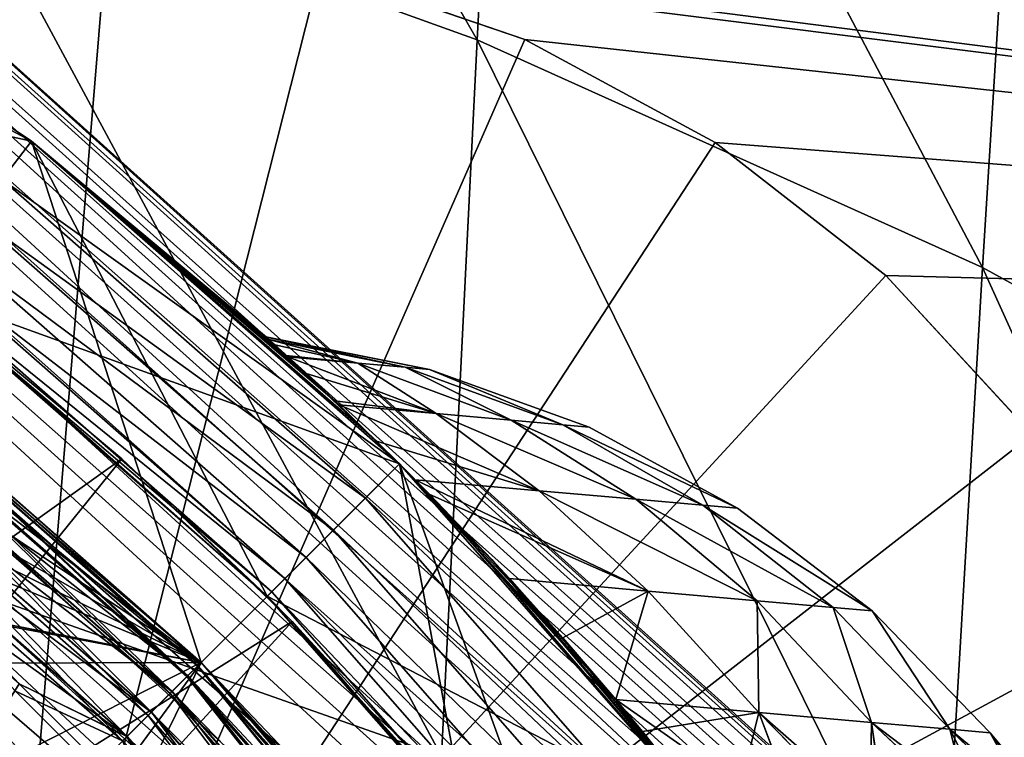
# Model space of a CAD drawing. Header units: metres. Extents: x -81 to 81, y -160 to 24.
# Tile 361 of 424: x 6.06 to 8.69, y 6.34 to 8.26. Entities that reach past the tile are written whole.
import ezdxf

# ---------------------------------------------------------------- set-up
doc = ezdxf.new("R2010")
doc.units = ezdxf.units.M
doc.layers.add('solid_501850_SW0001', color=7, linetype='CONTINUOUS')

msp = doc.modelspace()

# ---------------------------------------------------------------- linework, layer by layer
at = {"layer": 'solid_501850_SW0001'}
for points in [[(2.672998, 11.168665, 34.49979), (2.615134, 11.104401, 33.853226), (19.164881, -3.696136, 34.340137)], [(2.65978, 11.153984, 35.151714), (2.672998, 11.168665, 34.49979), (19.71439, -4.172161, 34.853611)], [(2.672998, 11.168665, 34.49979), (19.164881, -3.696136, 34.340137), (19.71439, -4.172161, 34.853611)], [(2.575924, 11.060853, 35.791344), (2.65978, 11.153984, 35.151714), (20.176022, -4.653417, 35.345531)], [(2.65978, 11.153984, 35.151714), (19.71439, -4.172161, 34.853611), (20.176022, -4.653417, 35.345531)], [(2.615134, 11.104401, 33.853226), (2.487856, 10.963044, 33.22982), (18.533691, -3.239448, 33.817692)], [(2.615134, 11.104401, 33.853226), (18.533691, -3.239448, 33.817692), (19.164881, -3.696136, 34.340137)], [(2.423549, 10.891624, 36.402523), (2.575924, 11.060853, 35.791344), (20.848948, -5.601749, 36.239353)], [(2.575924, 11.060853, 35.791344), (20.176022, -4.653417, 35.345531), (20.552076, -5.131604, 35.808811)], [(2.575924, 11.060853, 35.791344), (20.552076, -5.131604, 35.808811), (20.848948, -5.601749, 36.239353)], [(2.487856, 10.963044, 33.22982), (2.294384, 10.748171, 32.645237), (17.116079, -2.462351, 32.822212)], [(2.487856, 10.963044, 33.22982), (17.116079, -2.462351, 32.822212), (17.839705, -2.821208, 33.304405)], [(2.487856, 10.963044, 33.22982), (17.839705, -2.821208, 33.304405), (18.533691, -3.239448, 33.817692)], [(2.206701, 10.65079, 36.968651), (2.423549, 10.891624, 36.402523), (21.074696, -6.061418, 36.635258)], [(2.423549, 10.891624, 36.402523), (20.848948, -5.601749, 36.239353), (21.074696, -6.061418, 36.635258)], [(2.294384, 10.748171, 32.645237), (2.039837, 10.465468, 32.115269), (16.400848, -2.178183, 32.389717)], [(2.294384, 10.748171, 32.645237), (16.400848, -2.178183, 32.389717), (17.116079, -2.462351, 32.822212)], [(1.93142, 10.345059, 37.474178), (2.206701, 10.65079, 36.968651), (21.344387, -6.947354, 37.321571)], [(2.206701, 10.65079, 36.968651), (21.074696, -6.061418, 36.635258), (21.237526, -6.510358, 36.996323)], [(2.206701, 10.65079, 36.968651), (21.237526, -6.510358, 36.996323), (21.344387, -6.947354, 37.321571)], [(5.957579, 10.492611, 82.387421), (5.880347, 8.7075, 86.809372), (7.278337, 8.204606, 86.672615)], [(7.372748, 9.973215, 82.267937), (5.957579, 10.492611, 82.387421), (7.278337, 8.204606, 86.672615)], [(2.039837, 10.465468, 32.115269), (1.731353, 10.122862, 31.654591), (15.731007, -1.97508, 32.019726)], [(2.039837, 10.465468, 32.115269), (15.731007, -1.97508, 32.019726), (16.400848, -2.178183, 32.389717)], [(1.60464, 9.982134, 37.906429), (1.93142, 10.345059, 37.474178), (21.417278, -7.788786, 37.86768)], [(1.93142, 10.345059, 37.474178), (21.402351, -7.373435, 37.611927), (21.417278, -7.788786, 37.86768)], [(1.93142, 10.345059, 37.474178), (21.344387, -6.947354, 37.321571), (21.402351, -7.373435, 37.611927)], [(1.731353, 10.122862, 31.654591), (14.607189, -1.7856, 31.470444), (15.131214, -1.848299, 31.715424)], [(1.731353, 10.122862, 31.654591), (2.788162, 8.798541, 31.439756), (14.607189, -1.7856, 31.470444)], [(1.731353, 10.122862, 31.654591), (15.131214, -1.848299, 31.715424), (15.731007, -1.97508, 32.019726)], [(1.235093, 9.57171, 38.253658), (1.60464, 9.982134, 37.906429), (22.861906, -9.711706, 38.176804)], [(1.60464, 9.982134, 37.906429), (21.417278, -7.788786, 37.86768), (22.910692, -9.159628, 37.882618)], [(1.60464, 9.982134, 37.906429), (22.910692, -9.159628, 37.882618), (22.861906, -9.711706, 38.176804)], [(7.372748, 9.973215, 82.267937), (7.278337, 8.204606, 86.672615), (8.628491, 7.596068, 86.50724)], [(8.738674, 9.344768, 82.123489), (7.372748, 9.973215, 82.267937), (8.628491, 7.596068, 86.50724)], [(1.235093, 9.57171, 38.253658), (22.861906, -9.711706, 38.176804), (22.754515, -10.246891, 38.406185)], [(2.53934, 7.787504, 38.454758), (1.235093, 9.57171, 38.253658), (22.754515, -10.246891, 38.406185)], [(8.738674, 9.344768, 82.123489), (8.628491, 7.596068, 86.50724), (9.922372, 6.886375, 86.314377)], [(6.540738, 6.540738, 62.200001), (0, 9.25, 62.200001), (4.419417, 4.419417, 62.200001)], [(6.540738, 6.540738, 62.200001), (1.207582, 9.170836, 62.200001), (0, 9.25, 62.200001)], [(6.540738, 6.540738, 62.200001), (2.393867, 8.93487, 62.200001), (1.207582, 9.170836, 62.200001)], [(6.289222, 8.488029), (13.785704, 9.066645), (14.744856, 7.405344)], [(6.540738, 6.540738, 62.200001), (3.539822, 8.545886, 62.200001), (2.393867, 8.93487, 62.200001)], [(2.788162, 8.798541, 31.439756), (3.150243, 8.396081, 31.400293), (14.607189, -1.7856, 31.470444)], [(5.880347, 8.7075, 86.809372), (5.802839, 6.776561, 91.169762), (7.183584, 6.29064, 91.016342)], [(7.278337, 8.204606, 86.672615), (5.880347, 8.7075, 86.809372), (7.183584, 6.29064, 91.016342)], [(4.749986, 8.227249, 69.366028), (4.999986, 8.660262, 68.5), (6.087584, 7.933557, 68.5)], [(4.935548, 8.54862, 54.016903), (5.000016, 8.660243, 54), (6.087601, 7.933544, 54)], [(6.087584, 7.933557, 61.5), (4.999986, 8.660262, 61.5), (5.783205, 7.536879, 60.633976)], [(4.999986, 8.660262, 68.5), (4.999986, 8.660262, 61.5), (6.087584, 7.933557, 61.5)], [(6.087584, 7.933557, 68.5), (4.999986, 8.660262, 68.5), (6.087584, 7.933557, 61.5)], [(5.631263, 7.338349, 54), (6.087601, 7.933544, 54), (5.000016, 8.660243, 54)], [(6.540738, 6.540738, 62.200001), (4.625188, 8.010627, 62.200001), (3.539822, 8.545886, 62.200001)], [(6.009143, 7.831267, 54.016903), (4.935548, 8.54862, 54.016903), (6.087601, 7.933544, 54)], [(6, 5, 22.603012), (5.710647, 8.488019, 20.5), (6.289353, 8.488019, 20.5)], [(6, 5, 22.603012), (6.289353, 8.488019, 20.5), (6.858998, 8.392952, 20.5)], [(6.289222, 8.488029), (14.744856, 7.405344), (6.859231, 8.392893)], [(3.150243, 8.396081, 31.400293), (3.461402, 7.943474, 31.316452), (14.607189, -1.7856, 31.470444)], [(6, 5, 22.603012), (6.858998, 8.392952, 20.5), (7.406073, 8.205146, 20.5)], [(6.858998, 8.392952, 20.5), (6.859231, 8.392893), (7.405758, 8.205284)], [(7.406073, 8.205146, 20.5), (6.858998, 8.392952, 20.5), (7.405758, 8.205284)], [(6.859231, 8.392893), (14.744856, 7.405344), (7.405758, 8.205284)], [(5.783205, 7.536879, 69.366028), (4.749986, 8.227249, 69.366028), (6.087584, 7.933557, 68.5)], [(6, 5, 22.603012), (7.406073, 8.205146, 20.5), (7.914356, 7.930058, 20.5)], [(7.278337, 8.204606, 86.672615), (7.183584, 6.29064, 91.016342), (8.517903, 5.702571, 90.830772)], [(8.628491, 7.596068, 86.50724), (7.278337, 8.204606, 86.672615), (8.517903, 5.702571, 90.830772)], [(7.405758, 8.205284), (14.744856, 7.405344), (7.914454, 7.929995)], [(7.406073, 8.205146, 20.5), (7.405758, 8.205284), (7.914454, 7.929995)], [(7.914356, 7.930058, 20.5), (7.406073, 8.205146, 20.5), (7.914454, 7.929995)], [(6.540738, 6.540738, 62.200001), (5.630871, 7.33865, 62.200001), (4.625188, 8.010627, 62.200001)], [(3.461402, 7.943474, 31.316452), (14.154991, -1.774158, 31.275768), (14.607189, -1.7856, 31.470444)], [(3.461402, 7.943474, 31.316452), (3.713143, 7.439611, 31.195654), (14.154991, -1.774158, 31.275768)], [(5.631263, 7.338349, 54), (6.540738, 6.540738, 54), (6.087601, 7.933544, 54)], [(6.087584, 7.933557, 61.5), (5.783205, 7.536879, 60.633976), (6.717515, 6.717515, 60.633976)], [(5.783205, 7.536879, 69.366028), (6.087584, 7.933557, 68.5), (7.071068, 7.071068, 68.5)], [(6, 5, 22.603012), (7.914356, 7.930058, 20.5), (8.3703, 7.575204, 20.5)], [(6.009143, 7.831267, 54.016903), (6.087601, 7.933544, 54), (7.071066, 7.071066, 54)], [(7.071068, 7.071068, 61.5), (6.087584, 7.933557, 61.5), (6.717515, 6.717515, 60.633976)], [(6.768332, 7.361365, 63.58963), (6.087584, 7.933557, 61.5), (7.071068, 7.071068, 61.5)], [(6.768332, 7.361365, 63.58963), (6.087584, 7.933557, 68.5), (6.087584, 7.933557, 61.5)], [(7.009627, 7.131979, 67.247284), (7.071068, 7.071068, 68.5), (6.087584, 7.933557, 68.5)], [(6.909816, 7.228724, 67.020523), (7.009627, 7.131979, 67.247284), (6.087584, 7.933557, 68.5)], [(6.898389, 7.239629, 66.98848), (6.909816, 7.228724, 67.020523), (6.087584, 7.933557, 68.5)], [(6.819292, 7.314182, 66.705856), (6.898389, 7.239629, 66.98848), (6.087584, 7.933557, 68.5)], [(6.772705, 7.357341, 66.442787), (6.819292, 7.314182, 66.705856), (6.087584, 7.933557, 68.5)], [(6.768357, 7.361341, 66.410545), (6.772705, 7.357341, 66.442787), (6.087584, 7.933557, 68.5)], [(6.737907, 7.389222, 66.097855), (6.768357, 7.361341, 66.410545), (6.087584, 7.933557, 68.5)], [(6.721914, 7.403774, 65.758904), (6.737907, 7.389222, 66.097855), (6.087584, 7.933557, 68.5)], [(6.715363, 7.409717, 65.389374), (6.721914, 7.403774, 65.758904), (6.087584, 7.933557, 68.5)], [(6.713849, 7.411088, 64.999023), (6.715363, 7.409717, 65.389374), (6.087584, 7.933557, 68.5)], [(6.715377, 7.409704, 64.608879), (6.713849, 7.411088, 64.999023), (6.087584, 7.933557, 68.5)], [(6.721937, 7.403754, 64.24041), (6.715377, 7.409704, 64.608879), (6.087584, 7.933557, 68.5)], [(6.737907, 7.389222, 63.902096), (6.721937, 7.403754, 64.24041), (6.087584, 7.933557, 68.5)], [(6.768332, 7.361365, 63.58963), (6.737907, 7.389222, 63.902096), (6.087584, 7.933557, 68.5)], [(6.540738, 6.540738, 54), (7.071066, 7.071066, 54), (6.087601, 7.933544, 54)], [(8.3703, 7.575204, 20.5), (7.914356, 7.930058, 20.5), (7.914454, 7.929995)], [(7.914454, 7.929995), (14.744856, 7.405344), (8.370547, 7.574977)], [(8.3703, 7.575204, 20.5), (7.914454, 7.929995), (8.370547, 7.574977)], [(5.935631, 7.735465, 54.066792), (6.009143, 7.831267, 54.016903), (6.979919, 6.979919, 54.016903)], [(6.979919, 6.979919, 54.016903), (6.009143, 7.831267, 54.016903), (7.071066, 7.071066, 54)], [(2.53934, 7.787504, 38.454758), (22.754515, -10.246891, 38.406185), (22.598177, -10.762121, 38.57024)], [(2.948366, 7.392835, 38.461979), (2.53934, 7.787504, 38.454758), (22.598177, -10.762121, 38.57024)], [(5.872498, 7.653188, 54.146263), (5.935631, 7.735465, 54.066792), (6.894532, 6.894532, 54.066792)], [(6.894532, 6.894532, 54.066792), (5.935631, 7.735465, 54.066792), (6.979919, 6.979919, 54.016903)], [(5.824053, 7.590053, 54.249886), (5.872498, 7.653188, 54.146263), (6.821199, 6.821199, 54.146263)], [(6.821199, 6.821199, 54.146263), (5.872498, 7.653188, 54.146263), (6.894532, 6.894532, 54.066792)], [(5.793605, 7.550373, 54.37059), (5.824053, 7.590053, 54.249886), (6.764928, 6.764928, 54.249886)], [(6.764928, 6.764928, 54.249886), (5.824053, 7.590053, 54.249886), (6.821199, 6.821199, 54.146263)], [(8.628491, 7.596068, 86.50724), (8.517903, 5.702571, 90.830772), (9.797587, 5.016623, 90.614288)], [(9.922372, 6.886375, 86.314377), (8.628491, 7.596068, 86.50724), (9.797587, 5.016623, 90.614288)], [(6, 5, 22.603012), (8.3703, 7.575204, 20.5), (8.762157, 7.149531, 20.5)], [(8.3703, 7.575204, 20.5), (8.370547, 7.574977), (8.761878, 7.14989)], [(8.762157, 7.149531, 20.5), (8.3703, 7.575204, 20.5), (8.761878, 7.14989)], [(8.370547, 7.574977), (14.744856, 7.405344), (8.761878, 7.14989)], [(5.783205, 7.536879, 60.633976), (5.783234, 7.536857, 54.5), (6.717515, 6.717515, 54.5)], [(6.717515, 6.717515, 60.633976), (5.783205, 7.536879, 60.633976), (6.717515, 6.717515, 54.5)], [(6.717515, 6.717515, 69.366028), (5.783205, 7.536879, 69.366028), (7.071068, 7.071068, 68.5)], [(5.846017, 7.488264, 81.5), (5.783205, 7.536879, 69.366028), (6.717515, 6.717515, 69.366028)], [(6.729561, 6.729561, 54.37059), (5.783234, 7.536857, 54.5), (5.793605, 7.550373, 54.37059)], [(6.729561, 6.729561, 54.37059), (6.717515, 6.717515, 54.5), (5.783234, 7.536857, 54.5)], [(6.729561, 6.729561, 54.37059), (5.793605, 7.550373, 54.37059), (6.764928, 6.764928, 54.249886)], [(6.329161, 7.084611, 81.5), (4.75393, 5.960314, 82.583115), (5.846017, 7.488264, 81.5)], [(6.329161, 7.084611, 81.5), (5.846017, 7.488264, 81.5), (6.717515, 6.717515, 69.366028)], [(3.713143, 7.439611, 31.195654), (13.767173, -1.802264, 31.122379), (14.154991, -1.774158, 31.275768)], [(3.713143, 7.439611, 31.195654), (3.890821, 6.896503, 31.054319), (13.767173, -1.802264, 31.122379)], [(7.150953, 7.323957, 65.21534), (6.715363, 7.409717, 65.389374), (6.713849, 7.411088, 64.999023)], [(7.150916, 7.323961, 64.784668), (6.713849, 7.411088, 64.999023), (6.715377, 7.409704, 64.608879)], [(7.150953, 7.323957, 65.21534), (6.713849, 7.411088, 64.999023), (7.150916, 7.323961, 64.784668)], [(7.086428, 7.329603, 65.64106), (6.721914, 7.403774, 65.758904), (6.715363, 7.409717, 65.389374)], [(7.086428, 7.329603, 65.64106), (6.715363, 7.409717, 65.389374), (7.150953, 7.323957, 65.21534)], [(7.086453, 7.329601, 64.35894), (6.715377, 7.409704, 64.608879), (6.721937, 7.403754, 64.24041)], [(7.150916, 7.323961, 64.784668), (6.715377, 7.409704, 64.608879), (7.086453, 7.329601, 64.35894)], [(6.959823, 7.340679, 66.052551), (6.737907, 7.389222, 66.097855), (6.721914, 7.403774, 65.758904)], [(6.959823, 7.340679, 66.052551), (6.721914, 7.403774, 65.758904), (7.086428, 7.329603, 65.64106)], [(6.959807, 7.340681, 63.947456), (6.721937, 7.403754, 64.24041), (6.737907, 7.389222, 63.902096)], [(7.086453, 7.329601, 64.35894), (6.721937, 7.403754, 64.24041), (6.959807, 7.340681, 63.947456)], [(3.307839, 6.925072, 38.499401), (2.948366, 7.392835, 38.461979), (22.598177, -10.762121, 38.57024)], [(6.737907, 7.389222, 66.097855), (6.772705, 7.357341, 66.442787), (6.768357, 7.361341, 66.410545)], [(6.959823, 7.340679, 66.052551), (6.772705, 7.357341, 66.442787), (6.737907, 7.389222, 66.097855)], [(6.959807, 7.340681, 63.947456), (6.737907, 7.389222, 63.902096), (6.768332, 7.361365, 63.58963)], [(6.772702, 7.357344, 63.557224), (6.768332, 7.361365, 63.58963), (7.071068, 7.071068, 61.5)], [(6.959807, 7.340681, 63.947456), (6.768332, 7.361365, 63.58963), (6.772702, 7.357344, 63.557224)], [(6.819271, 7.314201, 63.294304), (6.772702, 7.357344, 63.557224), (7.071068, 7.071068, 61.5)], [(7.168774, 7.205613, 63.38369), (6.772702, 7.357344, 63.557224), (6.819271, 7.314201, 63.294304)], [(6.959807, 7.340681, 63.947456), (6.772702, 7.357344, 63.557224), (7.168774, 7.205613, 63.38369)], [(6.772705, 7.357341, 66.442787), (6.909816, 7.228724, 67.020523), (6.819292, 7.314182, 66.705856)], [(7.168721, 7.205617, 66.616364), (6.909816, 7.228724, 67.020523), (6.772705, 7.357341, 66.442787)], [(6.959823, 7.340679, 66.052551), (7.168721, 7.205617, 66.616364), (6.772705, 7.357341, 66.442787)], [(5.631208, 7.338392, 60.200001), (6.540502, 6.540973, 60.200001), (3.680239, 7.103227, 60.200001)], [(5.630871, 7.33865, 67.199997), (6.540738, 6.540738, 67.199997), (4.419417, 4.419417, 67.199997)], [(4.848757, 6.859265, 54.200001), (6.540502, 6.540973, 54.200001), (5.631208, 7.338392, 54.200001)], [(5.598516, 7.296127, 74.299728), (6.502955, 6.502955, 74.299728), (5.622812, 7.327791, 74.203125)], [(5.600482, 7.298691, 73.293007), (5.623287, 7.32841, 73.386871), (6.531729, 6.531729, 73.386871)], [(5.600602, 7.298847, 69.706635), (6.505379, 6.505379, 69.706635), (5.623349, 7.328491, 69.61274)], [(5.622812, 7.327791, 74.203125), (6.531177, 6.531177, 74.203125), (5.631043, 7.338519, 74.099998)], [(6.502955, 6.502955, 74.299728), (6.531177, 6.531177, 74.203125), (5.622812, 7.327791, 74.203125)], [(5.623287, 7.32841, 73.386871), (5.631046, 7.338516, 73.487022), (6.540741, 6.540734, 73.487022)], [(6.531729, 6.531729, 73.386871), (5.623287, 7.32841, 73.386871), (6.540741, 6.540734, 73.487022)], [(5.623349, 7.328491, 69.61274), (6.5318, 6.5318, 69.61274), (5.631046, 7.338516, 69.512978)], [(6.505379, 6.505379, 69.706635), (6.5318, 6.5318, 69.61274), (5.623349, 7.328491, 69.61274)], [(6.540738, 6.540738, 62.200001), (5.631208, 7.338392, 60.200001), (5.630871, 7.33865, 62.200001)], [(6.540741, 6.540734, 69.512978), (6.540738, 6.540738, 67.199997), (5.630871, 7.33865, 67.199997)], [(6.540741, 6.540734, 69.512978), (5.630871, 7.33865, 67.199997), (5.631046, 7.338516, 69.512978)], [(5.631043, 7.338519, 74.099998), (6.540737, 6.540738, 74.099998), (5.631046, 7.338516, 73.487022)], [(6.531177, 6.531177, 74.203125), (6.540737, 6.540738, 74.099998), (5.631043, 7.338519, 74.099998)], [(6.540737, 6.540738, 74.099998), (6.540741, 6.540734, 73.487022), (5.631046, 7.338516, 73.487022)], [(6.5318, 6.5318, 69.61274), (6.540741, 6.540734, 69.512978), (5.631046, 7.338516, 69.512978)], [(5.631263, 7.338349, 54), (5.631208, 7.338392, 54.200001), (6.540502, 6.540973, 54.200001)], [(6.540738, 6.540738, 62.200001), (6.540502, 6.540973, 60.200001), (5.631208, 7.338392, 60.200001)], [(5.631263, 7.338349, 54), (6.540502, 6.540973, 54.200001), (6.540738, 6.540738, 54)], [(6.959807, 7.340681, 63.947456), (7.168774, 7.205613, 63.38369), (7.36918, 7.18808, 63.819218)], [(7.086453, 7.329601, 64.35894), (6.959807, 7.340681, 63.947456), (7.36918, 7.18808, 63.819218)], [(6.959823, 7.340679, 66.052551), (7.369186, 7.188079, 66.180862), (7.168721, 7.205617, 66.616364)], [(6.959823, 7.340679, 66.052551), (7.086428, 7.329603, 65.64106), (7.369186, 7.188079, 66.180862)], [(7.086428, 7.329603, 65.64106), (7.507069, 7.176016, 65.719444), (7.369186, 7.188079, 66.180862)], [(7.086428, 7.329603, 65.64106), (7.150953, 7.323957, 65.21534), (7.507069, 7.176016, 65.719444)], [(7.086453, 7.329601, 64.35894), (7.36918, 7.18808, 63.819218), (7.50712, 7.176012, 64.280617)], [(7.150916, 7.323961, 64.784668), (7.086453, 7.329601, 64.35894), (7.50712, 7.176012, 64.280617)], [(7.150916, 7.323961, 64.784668), (7.50712, 7.176012, 64.280617), (7.577426, 7.16986, 64.758339)], [(7.150916, 7.323961, 64.784668), (7.577426, 7.16986, 64.758339), (7.577471, 7.169857, 65.241737)], [(7.150953, 7.323957, 65.21534), (7.150916, 7.323961, 64.784668), (7.577471, 7.169857, 65.241737)], [(7.150953, 7.323957, 65.21534), (7.577471, 7.169857, 65.241737), (7.507069, 7.176016, 65.719444)], [(5.559813, 7.245689, 74.382698), (6.458, 6.458, 74.382698), (5.598516, 7.296127, 74.299728)], [(5.564086, 7.251258, 73.211533), (5.600482, 7.298691, 73.293007), (6.50524, 6.50524, 73.293007)], [(5.564255, 7.251479, 69.78817), (6.463161, 6.463161, 69.78817), (5.600602, 7.298847, 69.706635)], [(6.458, 6.458, 74.382698), (6.502955, 6.502955, 74.299728), (5.598516, 7.296127, 74.299728)], [(6.50524, 6.50524, 73.293007), (5.600482, 7.298691, 73.293007), (6.531729, 6.531729, 73.386871)], [(6.463161, 6.463161, 69.78817), (6.505379, 6.505379, 69.706635), (5.600602, 7.298847, 69.706635)], [(6.898366, 7.239651, 63.011631), (6.819271, 7.314201, 63.294304), (7.071068, 7.071068, 61.5)], [(7.168774, 7.205613, 63.38369), (6.819271, 7.314201, 63.294304), (6.898366, 7.239651, 63.011631)], [(6.819292, 7.314182, 66.705856), (6.909816, 7.228724, 67.020523), (6.898389, 7.239629, 66.98848)], [(5.509346, 7.17992, 74.446358), (6.399381, 6.399381, 74.446358), (5.559813, 7.245689, 74.382698)], [(5.516419, 7.189138, 73.147644), (5.564086, 7.251258, 73.211533), (6.462963, 6.462963, 73.211533)], [(5.516629, 7.189411, 69.852142), (6.407839, 6.407839, 69.852142), (5.564255, 7.251479, 69.78817)], [(6.399381, 6.399381, 74.446358), (6.458, 6.458, 74.382698), (5.559813, 7.245689, 74.382698)], [(6.462963, 6.462963, 73.211533), (5.564086, 7.251258, 73.211533), (6.50524, 6.50524, 73.293007)], [(6.407839, 6.407839, 69.852142), (6.463161, 6.463161, 69.78817), (5.564255, 7.251479, 69.78817)], [(6.909814, 7.228725, 62.979511), (6.898366, 7.239651, 63.011631), (7.071068, 7.071068, 61.5)], [(7.168774, 7.205613, 63.38369), (6.898366, 7.239651, 63.011631), (6.909814, 7.228725, 62.979511)], [(7.009586, 7.13202, 62.752785), (6.909814, 7.228725, 62.979511), (7.071068, 7.071068, 61.5)], [(7.443909, 6.999552, 63.055843), (6.909814, 7.228725, 62.979511), (7.009586, 7.13202, 62.752785)], [(7.168774, 7.205613, 63.38369), (6.909814, 7.228725, 62.979511), (7.443909, 6.999552, 63.055843)], [(6.909816, 7.228724, 67.020523), (7.112875, 7.029011, 67.417595), (7.009627, 7.131979, 67.247284)], [(7.443877, 6.999554, 66.944237), (7.112875, 7.029011, 67.417595), (6.909816, 7.228724, 67.020523)], [(7.168721, 7.205617, 66.616364), (7.443877, 6.999554, 66.944237), (6.909816, 7.228724, 67.020523)], [(5.460527, 7.116297, 73.105415), (5.516419, 7.189138, 73.147644), (6.407597, 6.407597, 73.147644)], [(5.460762, 7.116603, 69.894463), (6.342947, 6.342947, 69.894463), (5.516629, 7.189411, 69.852142)], [(6.407597, 6.407597, 73.147644), (5.516419, 7.189138, 73.147644), (6.462963, 6.462963, 73.211533)], [(6.342947, 6.342947, 69.894463), (6.407839, 6.407839, 69.852142), (5.516629, 7.189411, 69.852142)], [(7.168721, 7.205617, 66.616364), (7.702415, 6.976935, 66.427216), (7.443877, 6.999554, 66.944237)], [(7.168721, 7.205617, 66.616364), (7.369186, 7.188079, 66.180862), (7.702415, 6.976935, 66.427216)], [(7.168774, 7.205613, 63.38369), (7.443909, 6.999552, 63.055843), (7.702425, 6.976934, 63.572811)], [(7.36918, 7.18808, 63.819218), (7.168774, 7.205613, 63.38369), (7.702425, 6.976934, 63.572811)], [(7.36918, 7.18808, 63.819218), (7.702425, 6.976934, 63.572811), (7.881805, 6.961241, 64.127556)], [(7.50712, 7.176012, 64.280617), (7.36918, 7.18808, 63.819218), (7.881805, 6.961241, 64.127556)], [(7.369186, 7.188079, 66.180862), (7.88176, 6.961245, 65.872505), (7.702415, 6.976935, 66.427216)], [(7.369186, 7.188079, 66.180862), (7.507069, 7.176016, 65.719444), (7.88176, 6.961245, 65.872505)], [(5.450562, 7.103311, 74.486374), (6.3311, 6.3311, 74.486374), (5.509346, 7.17992, 74.446358)], [(6.3311, 6.3311, 74.486374), (6.399381, 6.399381, 74.446358), (5.509346, 7.17992, 74.446358)], [(7.507069, 7.176016, 65.719444), (7.973819, 6.95319, 65.293663), (7.88176, 6.961245, 65.872505)], [(7.507069, 7.176016, 65.719444), (7.577471, 7.169857, 65.241737), (7.973819, 6.95319, 65.293663)], [(7.50712, 7.176012, 64.280617), (7.881805, 6.961241, 64.127556), (7.973761, 6.953196, 64.706398)], [(7.577426, 7.16986, 64.758339), (7.50712, 7.176012, 64.280617), (7.973761, 6.953196, 64.706398)], [(7.577426, 7.16986, 64.758339), (7.973761, 6.953196, 64.706398), (7.973819, 6.95319, 65.293663)], [(7.577471, 7.169857, 65.241737), (7.577426, 7.16986, 64.758339), (7.973819, 6.95319, 65.293663)], [(6, 5, 22.603012), (8.762157, 7.149531, 20.5), (9.07801, 6.66609, 20.5)], [(7.112877, 7.02901, 62.582375), (7.009586, 7.13202, 62.752785), (7.071068, 7.071068, 61.5)], [(7.443909, 6.999552, 63.055843), (7.009586, 7.13202, 62.752785), (7.112877, 7.02901, 62.582375)], [(7.009627, 7.131979, 67.247284), (7.112875, 7.029011, 67.417595), (7.071068, 7.071068, 68.5)], [(6.342674, 6.342674, 73.105415), (5.598403, 6.881232, 73.08757), (5.460527, 7.116297, 73.105415)], [(6.342674, 6.342674, 73.105415), (5.460527, 7.116297, 73.105415), (6.407597, 6.407597, 73.147644)], [(5.460762, 7.116603, 69.894463), (6.054955, 6.483132, 69.91243), (6.342947, 6.342947, 69.894463)], [(6.540502, 6.540973, 60.200001), (4.613728, 6.535558, 60.200001), (3.680239, 7.103227, 60.200001)], [(6.329161, 7.084611, 81.5), (5.147782, 5.623658, 82.583115), (4.75393, 5.960314, 82.583115)], [(6.784548, 6.649805, 81.5), (5.147782, 5.623658, 82.583115), (6.329161, 7.084611, 81.5)], [(5.450562, 7.103311, 74.486374), (6.044998, 6.463778, 74.5), (6.3311, 6.3311, 74.486374)], [(6.784548, 6.649805, 81.5), (6.329161, 7.084611, 81.5), (6.717515, 6.717515, 69.366028)], [(6.540738, 6.540738, 54), (7.338349, 5.631263, 54), (7.071066, 7.071066, 54)], [(7.071068, 7.071068, 61.5), (6.717515, 6.717515, 60.633976), (7.536879, 5.783205, 60.633976)], [(6.717515, 6.717515, 69.366028), (7.071068, 7.071068, 68.5), (7.933557, 6.087584, 68.5)], [(6.979919, 6.979919, 54.016903), (7.071066, 7.071066, 54), (7.933544, 6.087601, 54)], [(7.338349, 5.631263, 54), (7.933544, 6.087601, 54), (7.071066, 7.071066, 54)], [(7.933557, 6.087584, 61.5), (7.071068, 7.071068, 61.5), (7.536879, 5.783205, 60.633976)], [(7.151947, 6.989253, 62.529114), (7.071068, 7.071068, 61.5), (7.933557, 6.087584, 61.5)], [(7.151947, 6.989253, 62.529114), (7.112877, 7.02901, 62.582375), (7.071068, 7.071068, 61.5)], [(7.720071, 6.356139, 67.873253), (7.933557, 6.087584, 68.5), (7.071068, 7.071068, 68.5)], [(7.649014, 6.441474, 67.850349), (7.720071, 6.356139, 67.873253), (7.071068, 7.071068, 68.5)], [(7.507186, 6.606221, 67.784714), (7.649014, 6.441474, 67.850349), (7.071068, 7.071068, 68.5)], [(7.364724, 6.764676, 67.688652), (7.507186, 6.606221, 67.784714), (7.071068, 7.071068, 68.5)], [(7.317466, 6.815767, 67.648979), (7.364724, 6.764676, 67.688652), (7.071068, 7.071068, 68.5)], [(7.152008, 6.989191, 67.470932), (7.317466, 6.815767, 67.648979), (7.071068, 7.071068, 68.5)], [(7.112875, 7.029011, 67.417595), (7.152008, 6.989191, 67.470932), (7.071068, 7.071068, 68.5)], [(7.112875, 7.029011, 67.417595), (7.364724, 6.764676, 67.688652), (7.152008, 6.989191, 67.470932)], [(7.735188, 6.731045, 67.168449), (7.364724, 6.764676, 67.688652), (7.112875, 7.029011, 67.417595)], [(7.443877, 6.999554, 66.944237), (7.735188, 6.731045, 67.168449), (7.112875, 7.029011, 67.417595)], [(7.735224, 6.731042, 62.831657), (7.112877, 7.02901, 62.582375), (7.151947, 6.989253, 62.529114)], [(7.443909, 6.999552, 63.055843), (7.112877, 7.02901, 62.582375), (7.735224, 6.731042, 62.831657)], [(7.443877, 6.999554, 66.944237), (8.026645, 6.705546, 66.594597), (7.735188, 6.731045, 67.168449)], [(7.443877, 6.999554, 66.944237), (7.702415, 6.976935, 66.427216), (8.026645, 6.705546, 66.594597)], [(7.443909, 6.999552, 63.055843), (7.735224, 6.731042, 62.831657), (8.026664, 6.705544, 63.40543)], [(7.702425, 6.976934, 63.572811), (7.443909, 6.999552, 63.055843), (8.026664, 6.705544, 63.40543)], [(6.894532, 6.894532, 54.066792), (6.979919, 6.979919, 54.016903), (7.831267, 6.009143, 54.016903)], [(7.831267, 6.009143, 54.016903), (6.979919, 6.979919, 54.016903), (7.933544, 6.087601, 54)], [(7.317377, 6.815864, 62.351059), (7.151947, 6.989253, 62.529114), (7.933557, 6.087584, 61.5)], [(7.364724, 6.764676, 62.311302), (7.151947, 6.989253, 62.529114), (7.317377, 6.815864, 62.351059)], [(7.735224, 6.731042, 62.831657), (7.151947, 6.989253, 62.529114), (7.364724, 6.764676, 62.311302)], [(7.152008, 6.989191, 67.470932), (7.364724, 6.764676, 67.688652), (7.317466, 6.815767, 67.648979)], [(7.702415, 6.976935, 66.427216), (8.229592, 6.68779, 65.976044), (8.026645, 6.705546, 66.594597)], [(7.702415, 6.976935, 66.427216), (7.88176, 6.961245, 65.872505), (8.229592, 6.68779, 65.976044)], [(7.702425, 6.976934, 63.572811), (8.026664, 6.705544, 63.40543), (8.229644, 6.687786, 64.024025)], [(7.881805, 6.961241, 64.127556), (7.702425, 6.976934, 63.572811), (8.229644, 6.687786, 64.024025)], [(7.88176, 6.961245, 65.872505), (8.334019, 6.678654, 65.328735), (8.229592, 6.68779, 65.976044)], [(7.88176, 6.961245, 65.872505), (7.973819, 6.95319, 65.293663), (8.334019, 6.678654, 65.328735)], [(7.881805, 6.961241, 64.127556), (8.229644, 6.687786, 64.024025), (8.333952, 6.67866, 64.671341)], [(7.973761, 6.953196, 64.706398), (7.881805, 6.961241, 64.127556), (8.333952, 6.67866, 64.671341)], [(7.973761, 6.953196, 64.706398), (8.333952, 6.67866, 64.671341), (8.334019, 6.678654, 65.328735)], [(7.973819, 6.95319, 65.293663), (7.973761, 6.953196, 64.706398), (8.334019, 6.678654, 65.328735)], [(3.608137, 6.383785, 38.56073), (3.307839, 6.925072, 38.499401), (22.598177, -10.762121, 38.57024)], [(3.890821, 6.896503, 31.054319), (13.435078, -1.860505, 31.002375), (13.767173, -1.802264, 31.122379)], [(3.890821, 6.896503, 31.054319), (3.984226, 6.338642, 30.916248), (13.435078, -1.860505, 31.002375)], [(6.821199, 6.821199, 54.146263), (6.894532, 6.894532, 54.066792), (7.735465, 5.935631, 54.066792)], [(7.735465, 5.935631, 54.066792), (6.894532, 6.894532, 54.066792), (7.831267, 6.009143, 54.016903)], [(6.342674, 6.342674, 73.105415), (6.054955, 6.483132, 73.08757), (5.598403, 6.881232, 73.08757)], [(4.848757, 6.859265, 54.200001), (5.738586, 6.134215, 54.200001), (6.540502, 6.540973, 54.200001)], [(6.764928, 6.764928, 54.249886), (6.821199, 6.821199, 54.146263), (7.653188, 5.872498, 54.146263)], [(7.653188, 5.872498, 54.146263), (6.821199, 6.821199, 54.146263), (7.735465, 5.935631, 54.066792)], [(7.364724, 6.764676, 62.311302), (7.317377, 6.815864, 62.351059), (7.933557, 6.087584, 61.5)], [(5.802839, 6.776561, 91.169762), (5.725233, 4.701539, 95.463676), (7.088706, 4.23301, 95.29422)], [(7.183584, 6.29064, 91.016342), (5.802839, 6.776561, 91.169762), (7.088706, 4.23301, 95.29422)], [(6.729561, 6.729561, 54.37059), (6.764928, 6.764928, 54.249886), (7.590053, 5.824053, 54.249886)], [(7.590053, 5.824053, 54.249886), (6.764928, 6.764928, 54.249886), (7.653188, 5.872498, 54.146263)], [(7.507056, 6.606369, 62.215321), (7.364724, 6.764676, 62.311302), (7.933557, 6.087584, 61.5)], [(7.735188, 6.731045, 67.168449), (7.507186, 6.606221, 67.784714), (7.364724, 6.764676, 67.688652)], [(7.649019, 6.441468, 62.149616), (7.364724, 6.764676, 62.311302), (7.507056, 6.606369, 62.215321)], [(7.735224, 6.731042, 62.831657), (7.364724, 6.764676, 62.311302), (7.649019, 6.441468, 62.149616)], [(7.550373, 5.793605, 54.37059), (6.717515, 6.717515, 54.5), (6.729561, 6.729561, 54.37059)], [(6.717515, 6.717515, 60.633976), (6.717515, 6.717515, 54.5), (7.536857, 5.783234, 54.5)], [(7.550373, 5.793605, 54.37059), (7.536857, 5.783234, 54.5), (6.717515, 6.717515, 54.5)], [(7.536879, 5.783205, 60.633976), (6.717515, 6.717515, 60.633976), (7.536857, 5.783234, 54.5)], [(7.536879, 5.783205, 69.366028), (6.717515, 6.717515, 69.366028), (7.933557, 6.087584, 68.5)], [(6.784548, 6.649805, 81.5), (6.717515, 6.717515, 69.366028), (7.536879, 5.783205, 69.366028)], [(7.550373, 5.793605, 54.37059), (6.729561, 6.729561, 54.37059), (7.590053, 5.824053, 54.249886)], [(7.735188, 6.731045, 67.168449), (7.649014, 6.441474, 67.850349), (7.507186, 6.606221, 67.784714)], [(7.735188, 6.731045, 67.168449), (8.03144, 6.406642, 67.296745), (7.649014, 6.441474, 67.850349)], [(7.735224, 6.731042, 62.831657), (7.649019, 6.441468, 62.149616), (8.031489, 6.406638, 62.703362)], [(7.735188, 6.731045, 67.168449), (8.026645, 6.705546, 66.594597), (8.03144, 6.406642, 67.296745)], [(8.026664, 6.705544, 63.40543), (7.735224, 6.731042, 62.831657), (8.031489, 6.406638, 62.703362)], [(8.026645, 6.705546, 66.594597), (8.332395, 6.380312, 66.687988), (8.03144, 6.406642, 67.296745)], [(8.026645, 6.705546, 66.594597), (8.229592, 6.68779, 65.976044), (8.332395, 6.380312, 66.687988)], [(8.026664, 6.705544, 63.40543), (8.031489, 6.406638, 62.703362), (8.3324, 6.380312, 63.312061)], [(8.229644, 6.687786, 64.024025), (8.026664, 6.705544, 63.40543), (8.3324, 6.380312, 63.312061)], [(8.229592, 6.68779, 65.976044), (8.541925, 6.361981, 66.032768), (8.332395, 6.380312, 66.687988)], [(8.229592, 6.68779, 65.976044), (8.334019, 6.678654, 65.328735), (8.541925, 6.361981, 66.032768)], [(8.229644, 6.687786, 64.024025), (8.3324, 6.380312, 63.312061), (8.541988, 6.361975, 63.9673)], [(8.333952, 6.67866, 64.671341), (8.229644, 6.687786, 64.024025), (8.541988, 6.361975, 63.9673)], [(6, 5, 22.603012), (9.07801, 6.66609, 20.5), (9.310461, 6.136156, 20.5)], [(8.333952, 6.67866, 64.671341), (8.541988, 6.361975, 63.9673), (8.649668, 6.352555, 64.652313)], [(8.333952, 6.67866, 64.671341), (8.649668, 6.352555, 64.652313), (8.649744, 6.352548, 65.347771)], [(8.334019, 6.678654, 65.328735), (8.333952, 6.67866, 64.671341), (8.649744, 6.352548, 65.347771)], [(8.334019, 6.678654, 65.328735), (8.649744, 6.352548, 65.347771), (8.541925, 6.361981, 66.032768)], [(6.784548, 6.649805, 81.5), (5.517789, 5.261102, 82.583115), (5.147782, 5.623658, 82.583115)], [(7.210073, 6.185858, 81.5), (5.517789, 5.261102, 82.583115), (6.784548, 6.649805, 81.5)], [(7.210073, 6.185858, 81.5), (6.784548, 6.649805, 81.5), (7.536879, 5.783205, 69.366028)], [(7.649019, 6.441468, 62.149616), (7.507056, 6.606369, 62.215321), (7.933557, 6.087584, 61.5)], [(6.853695, 6.212034, 67.158485), (4.419417, 4.419417, 67.199997), (6.540738, 6.540738, 67.199997)], [(4.744325, 4.09451, 62.242588), (6.540738, 6.540738, 62.200001), (4.419417, 4.419417, 62.200001)], [(6.540502, 6.540973, 60.200001), (7.338696, 5.630813, 60.200001), (4.613728, 6.535558, 60.200001)], [(7.338696, 5.630813, 60.200001), (5.460234, 5.846866, 60.200001), (4.613728, 6.535558, 60.200001)], [(6.853734, 6.211991, 62.241528), (6.540738, 6.540738, 62.200001), (4.744325, 4.09451, 62.242588)], [(5.738586, 6.134215, 54.200001), (6.144378, 5.727702, 54.200001), (6.540502, 6.540973, 54.200001)], [(6.144378, 5.727702, 54.200001), (7.338696, 5.630813, 54.200001), (6.540502, 6.540973, 54.200001)], [(6.502955, 6.502955, 74.299728), (7.296127, 5.598516, 74.299728), (6.531177, 6.531177, 74.203125)], [(6.50524, 6.50524, 73.293007), (6.531729, 6.531729, 73.386871), (7.32841, 5.623287, 73.386871)], [(6.505379, 6.505379, 69.706635), (7.298847, 5.600602, 69.706635), (6.5318, 6.5318, 69.61274)], [(6.531177, 6.531177, 74.203125), (7.327791, 5.622812, 74.203125), (6.540737, 6.540738, 74.099998)], [(7.296127, 5.598516, 74.299728), (7.327791, 5.622812, 74.203125), (6.531177, 6.531177, 74.203125)], [(6.531729, 6.531729, 73.386871), (6.540741, 6.540734, 73.487022), (7.33852, 5.631042, 73.487022)], [(7.32841, 5.623287, 73.386871), (6.531729, 6.531729, 73.386871), (7.33852, 5.631042, 73.487022)], [(6.5318, 6.5318, 69.61274), (7.328491, 5.623349, 69.61274), (6.540741, 6.540734, 69.512978)], [(7.298847, 5.600602, 69.706635), (7.328491, 5.623349, 69.61274), (6.5318, 6.5318, 69.61274)], [(6.540738, 6.540738, 54), (6.540502, 6.540973, 54.200001), (7.338696, 5.630813, 54.200001)], [(7.276498, 5.710961, 62.458454), (7.338696, 5.630813, 60.200001), (6.540502, 6.540973, 60.200001)], [(6.853734, 6.211991, 62.241528), (6.540502, 6.540973, 60.200001), (6.540738, 6.540738, 62.200001)], [(7.143076, 5.876986, 62.365799), (6.540502, 6.540973, 60.200001), (6.853734, 6.211991, 62.241528)], [(7.276498, 5.710961, 62.458454), (6.540502, 6.540973, 60.200001), (7.143076, 5.876986, 62.365799)], [(6.540737, 6.540738, 74.099998), (7.338518, 5.631044, 74.099998), (6.540741, 6.540734, 73.487022)], [(7.327791, 5.622812, 74.203125), (7.338518, 5.631044, 74.099998), (6.540737, 6.540738, 74.099998)], [(6.540738, 6.540738, 54), (7.338696, 5.630813, 54.200001), (7.338349, 5.631263, 54)], [(7.33852, 5.631042, 69.512978), (6.853695, 6.212034, 67.158485), (6.540738, 6.540738, 67.199997)], [(7.33852, 5.631042, 69.512978), (6.540738, 6.540738, 67.199997), (6.540741, 6.540734, 69.512978)], [(7.338518, 5.631044, 74.099998), (7.33852, 5.631042, 73.487022), (6.540741, 6.540734, 73.487022)], [(7.328491, 5.623349, 69.61274), (7.33852, 5.631042, 69.512978), (6.540741, 6.540734, 69.512978)], [(6.458, 6.458, 74.382698), (7.245689, 5.559813, 74.382698), (6.502955, 6.502955, 74.299728)], [(6.462963, 6.462963, 73.211533), (6.50524, 6.50524, 73.293007), (7.298691, 5.600482, 73.293007)], [(6.463161, 6.463161, 69.78817), (7.251479, 5.564255, 69.78817), (6.505379, 6.505379, 69.706635)], [(7.245689, 5.559813, 74.382698), (7.296127, 5.598516, 74.299728), (6.502955, 6.502955, 74.299728)], [(7.298691, 5.600482, 73.293007), (6.50524, 6.50524, 73.293007), (7.32841, 5.623287, 73.386871)], [(7.251479, 5.564255, 69.78817), (7.298847, 5.600602, 69.706635), (6.505379, 6.505379, 69.706635)], [(5.359195, 5.359222, 73.019867), (6.054955, 6.483132, 73.08757), (6.483265, 6.054812, 73.08757)], [(5.359241, 5.359177, 69.980133), (6.483265, 6.054811, 69.91243), (6.054955, 6.483132, 69.91243)], [(6.342947, 6.342947, 69.894463), (6.054955, 6.483132, 69.91243), (6.483265, 6.054811, 69.91243)], [(6.342674, 6.342674, 73.105415), (6.483265, 6.054812, 73.08757), (6.054955, 6.483132, 73.08757)], [(5.460234, 5.846866, 74.5), (6.47247, 6.035689, 74.5), (6.044998, 6.463778, 74.5)], [(6.3311, 6.3311, 74.486374), (6.044998, 6.463778, 74.5), (6.47247, 6.035689, 74.5)], [(6.399381, 6.399381, 74.446358), (7.17992, 5.509346, 74.446358), (6.458, 6.458, 74.382698)], [(6.407597, 6.407597, 73.147644), (6.462963, 6.462963, 73.211533), (7.251258, 5.564086, 73.211533)], [(6.407839, 6.407839, 69.852142), (7.189411, 5.516629, 69.852142), (6.463161, 6.463161, 69.78817)], [(7.17992, 5.509346, 74.446358), (7.245689, 5.559813, 74.382698), (6.458, 6.458, 74.382698)], [(7.251258, 5.564086, 73.211533), (6.462963, 6.462963, 73.211533), (7.298691, 5.600482, 73.293007)], [(7.189411, 5.516629, 69.852142), (7.251479, 5.564255, 69.78817), (6.463161, 6.463161, 69.78817)], [(8.03144, 6.406642, 67.296745), (7.720071, 6.356139, 67.873253), (7.649014, 6.441474, 67.850349)], [(7.649019, 6.441468, 62.149616), (7.947747, 6.069046, 62.095276), (8.150883, 6.088556, 62.434505)], [(7.719873, 6.35638, 62.126781), (7.947747, 6.069046, 62.095276), (7.649019, 6.441468, 62.149616)], [(8.031489, 6.406638, 62.703362), (7.649019, 6.441468, 62.149616), (8.150883, 6.088556, 62.434505)], [(7.719873, 6.35638, 62.126781), (7.649019, 6.441468, 62.149616), (7.933557, 6.087584, 61.5)], [(5.972187, 6.394954, 78.5), (6.787514, 5.521972, 78.5), (5.460234, 5.846866, 78.5)], [(5.97216, 6.394983, 78.699997), (5.767467, 6.175671, 79), (6.787486, 5.522004, 78.699997)], [(5.97216, 6.394983, 78.699997), (6.787486, 5.522004, 78.699997), (5.972187, 6.394954, 78.5)], [(6.787486, 5.522004, 78.699997), (6.787514, 5.521972, 78.5), (5.972187, 6.394954, 78.5)], [(6.3311, 6.3311, 74.486374), (7.103311, 5.450562, 74.486374), (6.399381, 6.399381, 74.446358)], [(6.342674, 6.342674, 73.105415), (6.407597, 6.407597, 73.147644), (7.189138, 5.516419, 73.147644)], [(6.342947, 6.342947, 69.894463), (7.116603, 5.460762, 69.894463), (6.407839, 6.407839, 69.852142)], [(7.103311, 5.450562, 74.486374), (7.17992, 5.509346, 74.446358), (6.399381, 6.399381, 74.446358)], [(7.189138, 5.516419, 73.147644), (6.407597, 6.407597, 73.147644), (7.251258, 5.564086, 73.211533)], [(7.116603, 5.460762, 69.894463), (7.189411, 5.516629, 69.852142), (6.407839, 6.407839, 69.852142)], [(8.03144, 6.406642, 67.296745), (7.948019, 6.068689, 67.904739), (7.720071, 6.356139, 67.873253)], [(8.03144, 6.406642, 67.296745), (8.151414, 6.088628, 67.564499), (7.948019, 6.068689, 67.904739)], [(8.03144, 6.406642, 67.296745), (8.328181, 6.105134, 67.214844), (8.151414, 6.088628, 67.564499)], [(8.03144, 6.406642, 67.296745), (8.332395, 6.380312, 66.687988), (8.328181, 6.105134, 67.214844)], [(8.031489, 6.406638, 62.703362), (8.150883, 6.088556, 62.434505), (8.327177, 6.104918, 62.782799)], [(8.031489, 6.406638, 62.703362), (8.327177, 6.104918, 62.782799), (8.371409, 6.108952, 62.881065)], [(8.3324, 6.380312, 63.312061), (8.031489, 6.406638, 62.703362), (8.371409, 6.108952, 62.881065)], [(3.83007, 5.789647, 38.629883), (3.608137, 6.383785, 38.56073), (22.598177, -10.762121, 38.57024)], [(8.332395, 6.380312, 66.687988), (8.369565, 6.108892, 67.122971), (8.328181, 6.105134, 67.214844)], [(8.332395, 6.380312, 66.687988), (8.600544, 6.129541, 66.492989), (8.369565, 6.108892, 67.122971)], [(8.332395, 6.380312, 66.687988), (8.541925, 6.361981, 66.032768), (8.600544, 6.129541, 66.492989)], [(8.3324, 6.380312, 63.312061), (8.371409, 6.108952, 62.881065), (8.598941, 6.129482, 63.501801)], [(8.3324, 6.380312, 63.312061), (8.598941, 6.129482, 63.501801), (8.656829, 6.13448, 63.711525)], [(8.541988, 6.361975, 63.9673), (8.3324, 6.380312, 63.312061), (8.656829, 6.13448, 63.711525)], [(7.116297, 5.460527, 73.105415), (6.483265, 6.054812, 73.08757), (6.342674, 6.342674, 73.105415)], [(7.116297, 5.460527, 73.105415), (6.342674, 6.342674, 73.105415), (7.189138, 5.516419, 73.147644)], [(6.342947, 6.342947, 69.894463), (6.483265, 6.054811, 69.91243), (6.881341, 5.598269, 69.91243)], [(6.342947, 6.342947, 69.894463), (6.881341, 5.598269, 69.91243), (7.116603, 5.460762, 69.894463)], [(7.719873, 6.35638, 62.126781), (7.933557, 6.087584, 61.5), (7.947747, 6.069046, 62.095276)], [(7.720071, 6.356139, 67.873253), (7.948019, 6.068689, 67.904739), (7.933557, 6.087584, 68.5)], [(8.541925, 6.361981, 66.032768), (8.7641, 6.14357, 65.750008), (8.655791, 6.134406, 66.292511)], [(8.541925, 6.361981, 66.032768), (8.649744, 6.352548, 65.347771), (8.7641, 6.14357, 65.750008)], [(8.541925, 6.361981, 66.032768), (8.655791, 6.134406, 66.292511), (8.600544, 6.129541, 66.492989)], [(8.541988, 6.361975, 63.9673), (8.656829, 6.13448, 63.711525), (8.763129, 6.143424, 64.243042)], [(8.541988, 6.361975, 63.9673), (8.763129, 6.143424, 64.243042), (8.800426, 6.146697, 64.568932)], [(8.649668, 6.352555, 64.652313), (8.541988, 6.361975, 63.9673), (8.800426, 6.146697, 64.568932)], [(8.649668, 6.352555, 64.652313), (8.800426, 6.146697, 64.568932), (8.818257, 6.148237, 64.996513)], [(8.649744, 6.352548, 65.347771), (8.649668, 6.352555, 64.652313), (8.818257, 6.148237, 64.996513)], [(8.649744, 6.352548, 65.347771), (8.818257, 6.148237, 64.996513), (8.800148, 6.146556, 65.435333)], [(8.649744, 6.352548, 65.347771), (8.800148, 6.146556, 65.435333), (8.7641, 6.14357, 65.750008)]]:
    msp.add_3dface(points, dxfattribs=at)

doc.saveas('drawing.dxf')
